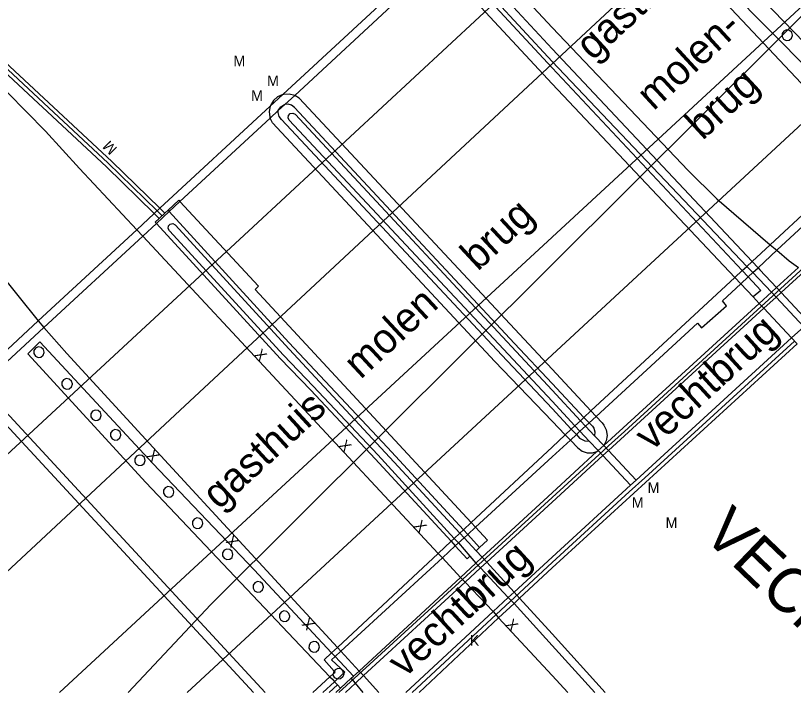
# Model space of a CAD drawing. Extents: x 134999 to 136502, y 457398 to 459002.
# Drawn here: x 135974.78 to 136011.35, y 457400 to 457431.85 of the extents above; entities that cross this region are included whole.
import ezdxf

# ---------------------------------------------------------------- set-up
doc = ezdxf.new("R2010")
doc.units = 0
for name, color, linetype in [('RI_DGTB_28', 7, 'Continuous'), ('RI_DGTB_30', 7, 'Continuous'), ('RI_DGTB_31', 7, 'Continuous'), ('RI_DGTB_38', 7, 'Continuous'), ('RI_DGTB_44', 7, 'Continuous'), ('RI_DGTB_53', 7, 'Continuous'), ('RI_DGTB_54', 7, 'Continuous'), ('RI_DGTB_58', 7, 'Continuous')]:
    doc.layers.add(name, color=color, linetype=linetype)

msp = doc.modelspace()

# ---------------------------------------------------------------- linework, layer by layer
at = {"layer": 'RI_DGTB_28'}
for p, q in [((136002.038, 457431.476), (136044.622, 457470.94)), ((136000, 457429.394), (135995.071, 457434.733)), ((136000, 457428.632), (135994.702, 457434.391)), ((136008.944, 457419.848), (136000, 457429.394)), ((136008.597, 457419.525), (136000, 457428.632)), ((135981.536, 457422.304), (135981.804, 457422.554)), ((135981.95, 457422.69), (135982.006, 457422.629)), ((135981.404, 457422.071), (135981.35, 457422.13)), ((136008.944, 457419.848), (136009.223, 457419.55)), ((136008.597, 457419.525), (136008.877, 457419.228)), ((136008.877, 457419.228), (136009.456, 457418.615)), ((136009.456, 457418.615), (136009.745, 457418.308)), ((136009.745, 457418.308), (136009.963, 457418.075)), ((136009.963, 457418.075), (136011.262, 457416.679)), ((136011.262, 457416.679), (136011.522, 457416.408)), ((136000, 457415.208), (136001.83, 457413.244)), ((136001.504, 457412.941), (136000, 457414.538)), ((136000, 457414.223), (136001.337, 457412.786)), ((136001.078, 457412.545), (136000, 457413.699)), ((136000.908, 457412.388), (136000, 457413.353)), ((136001.504, 457412.941), (136001.743, 457412.686)), ((136001.83, 457413.244), (136002.07, 457412.987)), ((136000, 457412.772), (136000.622, 457412.123)), ((136001.078, 457412.545), (136001.315, 457412.292)), ((136001.337, 457412.786), (136001.575, 457412.531)), ((136001.575, 457412.531), (136002.004, 457412.072)), ((136000.908, 457412.388), (136001.145, 457412.135)), ((136001.315, 457412.292), (136001.75, 457411.827)), ((136000.622, 457412.123), (136000.862, 457411.874)), ((136001.75, 457411.827), (136002.169, 457411.379)), ((136002.004, 457412.072), (136002.434, 457411.615)), ((136002.434, 457411.615), (136002.65, 457411.383)), ((135991.806, 457411.173), (135995.405, 457407.248)), ((136002.169, 457411.379), (136002.389, 457411.144)), ((136002.389, 457411.144), (136003.691, 457409.749)), ((136002.65, 457411.383), (136003.953, 457409.989)), ((135992.372, 457411.05), (135995.667, 457407.493)), ((135996.2, 457407.992), (135996.402, 457407.774)), ((135995.667, 457407.493), (135995.867, 457407.277)), ((135995.405, 457407.248), (135995.601, 457407.035)), ((135995.867, 457407.277), (135996.43, 457406.67)), ((135995.601, 457407.035), (135996.143, 457406.415)), ((135996.143, 457406.415), (135996.423, 457406.083)), ((135996.43, 457406.67), (135996.709, 457406.369)), ((135989.64, 457401.858), (135989.8, 457401.686)), ((135989.8, 457401.686), (135990.663, 457400.759)), ((135989.561, 457400.74), (135989.673, 457400.622)), ((135989.781, 457400.506), (135989.913, 457400.363))]:
    msp.add_line(p, q, dxfattribs=at)
for points in [[(136000, 457415.892), (136092.119, 457501.222), (136126.526, 457532.85), (136145.405, 457549.48), (136163.787, 457565.389)], [(136015.27, 457425.884), (136012.14, 457429.231), (136006.37, 457435.07), (136001.58, 457440.27), (136002.19, 457440.83), (136007.03, 457435.59), (136012.346, 457430.072)], [(136000, 457421.425), (136018.029, 457438.107)], [(136000, 457420.135), (136018.029, 457438.107)], [(135962.295, 457400), (135965.71, 457403.166), (135985.945, 457421.912), (135998.116, 457433.222)], [(136000, 457429.576), (136002.038, 457431.476)], [(136010.817, 457430.859), (136010.89, 457430.739), (136011.015, 457430.678), (136011.154, 457430.693), (136011.263, 457430.781), (136011.308, 457430.914), (136011.308, 457430.924), (136011.269, 457431.058), (136011.163, 457431.151), (136011.025, 457431.172), (136010.897, 457431.115), (136010.819, 457430.999), (136010.817, 457430.859)], [(135968.272, 457400), (135982.733, 457413.481), (136000, 457429.576)], [(135987.34, 457428.131), (135987.1, 457428.024), (135986.903, 457427.85), (135986.767, 457427.624), (135986.751, 457427.584)], [(135987.903, 457428.093), (135987.648, 457428.157), (135987.386, 457428.142), (135987.34, 457428.131)], [(136000, 457415.208), (135988.111, 457427.968), (135987.903, 457428.093)], [(135986.751, 457427.584), (135986.701, 457427.329), (135986.73, 457427.07), (135986.745, 457427.02)], [(135987.133, 457427.379), (135987.248, 457427.547), (135987.419, 457427.658), (135987.443, 457427.667)], [(136000, 457414.538), (135998.229, 457416.419), (135987.888, 457427.519), (135987.758, 457427.637), (135987.589, 457427.686), (135987.443, 457427.667)], [(136000, 457413.353), (135997.634, 457415.868), (135987.286, 457426.954), (135987.17, 457427.101), (135987.125, 457427.282), (135987.133, 457427.379)], [(136000, 457413.699), (135987.649, 457426.92), (135987.589, 457427.029), (135987.606, 457427.152), (135987.693, 457427.241), (135987.816, 457427.261), (135987.919, 457427.21), (136000, 457414.223)], [(136000, 457412.772), (135997.313, 457415.575), (135986.853, 457426.805), (135986.745, 457427.02)], [(135981.95, 457422.69), (135982.45, 457423.16), (135982.51, 457423.096)], [(135996.2, 457407.992), (135986.04, 457418.96), (135986.2, 457419.12), (135982.51, 457423.096)], [(135987.37, 457415.87), (135982.01, 457421.72), (135981.95, 457421.829), (135981.967, 457421.952), (135982.054, 457422.041), (135982.177, 457422.061), (135982.28, 457422.01), (135987.64, 457416.15)], [(135982.753, 457405.467), (136000, 457421.425)], [(135983.96, 457404.146), (136000, 457420.135)], [(136009.223, 457419.55), (136009.814, 457418.919), (136009.456, 457418.615)], [(135989.561, 457400.74), (135980.91, 457409.88), (135975.35, 457415.93), (135975.92, 457416.5), (135981.23, 457410.78), (135985.998, 457405.769), (135989.64, 457401.858)], [(135975.639, 457415.945), (135975.712, 457415.825), (135975.837, 457415.764), (135975.976, 457415.779), (135976.085, 457415.867), (135976.13, 457416), (135976.13, 457416.01), (135976.091, 457416.144), (135975.985, 457416.237), (135975.847, 457416.258), (135975.719, 457416.201), (135975.641, 457416.085), (135975.639, 457415.945)], [(135982.844, 457400), (136000, 457415.892)], [(135976.959, 457414.455), (135977.032, 457414.335), (135977.157, 457414.274), (135977.296, 457414.289), (135977.405, 457414.377), (135977.45, 457414.51), (135977.45, 457414.52), (135977.411, 457414.654), (135977.305, 457414.747), (135977.167, 457414.768), (135977.039, 457414.711), (135976.961, 457414.595), (135976.959, 457414.455)], [(135978.319, 457412.975), (135978.392, 457412.855), (135978.517, 457412.794), (135978.656, 457412.809), (135978.765, 457412.897), (135978.81, 457413.03), (135978.81, 457413.04), (135978.771, 457413.174), (135978.665, 457413.267), (135978.527, 457413.288), (135978.399, 457413.231), (135978.321, 457413.115), (135978.319, 457412.975)], [(136002.07, 457412.987), (136002.351, 457412.685), (136002.438, 457412.581), (136002.553, 457412.351), (136002.591, 457412.097), (136002.551, 457411.844), (136002.434, 457411.615)], [(136001.743, 457412.686), (136001.896, 457412.523), (136001.96, 457412.44), (136002.021, 457412.261), (136002.004, 457412.072)], [(135979.242, 457412.056), (135979.315, 457411.936), (135979.44, 457411.875), (135979.579, 457411.89), (135979.688, 457411.978), (135979.733, 457412.111), (135979.733, 457412.121), (135979.694, 457412.255), (135979.588, 457412.348), (135979.45, 457412.369), (135979.322, 457412.312), (135979.244, 457412.196), (135979.242, 457412.056)], [(136000.862, 457411.874), (136001.215, 457411.507), (136001.415, 457411.355), (136001.653, 457411.274), (136001.905, 457411.27), (136002.111, 457411.33)], [(136001.145, 457412.135), (136001.297, 457411.972), (136001.349, 457411.929), (136001.54, 457411.84), (136001.75, 457411.827)], [(135980.384, 457410.855), (135980.457, 457410.735), (135980.582, 457410.674), (135980.721, 457410.689), (135980.83, 457410.777), (135980.875, 457410.91), (135980.875, 457410.92), (135980.836, 457411.054), (135980.73, 457411.147), (135980.592, 457411.168), (135980.464, 457411.111), (135980.386, 457410.995), (135980.384, 457410.855)], [(135981.737, 457409.371), (135981.81, 457409.251), (135981.935, 457409.19), (135982.074, 457409.205), (135982.183, 457409.293), (135982.228, 457409.426), (135982.228, 457409.436), (135982.189, 457409.57), (135982.083, 457409.663), (135981.945, 457409.684), (135981.817, 457409.627), (135981.739, 457409.511), (135981.737, 457409.371)], [(135983.094, 457407.897), (135983.167, 457407.777), (135983.292, 457407.716), (135983.431, 457407.731), (135983.54, 457407.819), (135983.585, 457407.952), (135983.585, 457407.962), (135983.546, 457408.096), (135983.44, 457408.189), (135983.302, 457408.21), (135983.174, 457408.153), (135983.096, 457408.037), (135983.094, 457407.897)], [(135996.402, 457407.774), (135996.965, 457407.165), (135996.596, 457406.824)], [(135984.51, 457406.433), (135984.583, 457406.313), (135984.708, 457406.252), (135984.847, 457406.267), (135984.956, 457406.355), (135985.001, 457406.488), (135985.001, 457406.498), (135984.962, 457406.632), (135984.856, 457406.725), (135984.718, 457406.746), (135984.59, 457406.689), (135984.512, 457406.573), (135984.51, 457406.433)], [(135976.847, 457400), (135982.753, 457405.467)], [(135985.944, 457404.905), (135986.017, 457404.785), (135986.142, 457404.724), (135986.281, 457404.739), (135986.39, 457404.827), (135986.435, 457404.96), (135986.435, 457404.97), (135986.396, 457405.104), (135986.29, 457405.197), (135986.152, 457405.218), (135986.024, 457405.161), (135985.946, 457405.045), (135985.944, 457404.905)], [(135980.068, 457400), (135983.96, 457404.146)], [(135987.182, 457403.521), (135987.255, 457403.401), (135987.38, 457403.34), (135987.519, 457403.355), (135987.628, 457403.443), (135987.673, 457403.576), (135987.673, 457403.586), (135987.634, 457403.72), (135987.528, 457403.813), (135987.39, 457403.834), (135987.262, 457403.777), (135987.184, 457403.661), (135987.182, 457403.521)], [(135988.574, 457402.084), (135988.647, 457401.964), (135988.772, 457401.903), (135988.911, 457401.918), (135989.02, 457402.006), (135989.065, 457402.139), (135989.065, 457402.149), (135989.026, 457402.283), (135988.92, 457402.376), (135988.782, 457402.397), (135988.654, 457402.34), (135988.576, 457402.224), (135988.574, 457402.084)], [(135990.202, 457400.905), (135990.21, 457400.878), (135990.21, 457400.868), (135990.165, 457400.735), (135990.056, 457400.647), (135989.917, 457400.632), (135989.792, 457400.693), (135989.719, 457400.813), (135989.72, 457400.886)], [(135989.758, 457401.007), (135989.721, 457400.953), (135989.72, 457400.886)], [(135990.202, 457400.905), (135990.171, 457401.012), (135990.065, 457401.105), (135989.927, 457401.126), (135989.799, 457401.069), (135989.758, 457401.007)]]:
    msp.add_lwpolyline(points, dxfattribs=at)
at = {"layer": 'RI_DGTB_53'}
for p, q in [((136014.837, 457425.32), (136000.943, 457440.173)), ((135994.571, 457434.829), (135987.34, 457428.131)), ((136000, 457430.283), (135995.98, 457434.66)), ((135994.702, 457434.391), (135987.903, 457428.093)), ((136000, 457429.69), (135995.69, 457434.37)), ((136009.406, 457420.277), (136000, 457430.283)), ((136009.158, 457420.046), (136000, 457429.69)), ((135987.34, 457428.131), (135986.751, 457427.584)), ((135987.903, 457428.093), (135987.443, 457427.667)), ((135986.751, 457427.584), (135981.57, 457422.784)), ((135987.443, 457427.667), (135987.133, 457427.379)), ((135987.133, 457427.379), (135986.745, 457427.02)), ((135986.745, 457427.02), (135982.51, 457423.096)), ((136014.837, 457425.32), (136010.259, 457421.069)), ((136015.108, 457425.03), (136010.569, 457420.804)), ((136007.749, 457423.218), (136010.259, 457421.069)), ((135971.48, 457422.89), (135975.849, 457417.484)), ((135981.57, 457422.784), (135981.3, 457422.534)), ((135982.51, 457423.096), (135982.006, 457422.629)), ((135981.3, 457422.534), (135980.478, 457421.773)), ((135982.006, 457422.629), (135981.404, 457422.071)), ((135981.804, 457422.554), (135981.95, 457422.69)), ((135981.404, 457422.071), (135980.757, 457421.473)), ((135981.35, 457422.13), (135981.536, 457422.304)), ((135980.478, 457421.773), (135975.849, 457417.484)), ((135980.478, 457421.773), (135980.757, 457421.473)), ((135980.757, 457421.473), (135976.116, 457417.172)), ((135980.757, 457421.473), (135994.652, 457406.544)), ((136009.406, 457420.277), (136010.259, 457421.069)), ((136010.259, 457421.069), (136010.569, 457420.803)), ((136009.685, 457419.98), (136010.569, 457420.803)), ((136010.569, 457420.803), (136010.569, 457420.804)), ((136009.158, 457420.046), (136009.406, 457420.277)), ((136009.406, 457420.277), (136009.685, 457419.98)), ((136008.597, 457419.525), (136008.944, 457419.848)), ((136008.944, 457419.848), (136009.158, 457420.046)), ((136009.158, 457420.046), (136009.437, 457419.754)), ((136009.437, 457419.754), (136009.685, 457419.98)), ((136001.83, 457413.244), (136008.597, 457419.525)), ((136008.877, 457419.228), (136009.223, 457419.55)), ((136009.223, 457419.55), (136009.437, 457419.754)), ((135975.849, 457417.484), (135972.886, 457414.739)), ((135975.849, 457417.484), (135976.116, 457417.172)), ((135976.116, 457417.172), (135973.168, 457414.442)), ((135973.168, 457414.442), (135986.521, 457400)), ((135972.869, 457414.165), (135985.97, 457400)), ((136001.337, 457412.786), (136001.504, 457412.941)), ((136001.504, 457412.941), (136001.83, 457413.244)), ((136001.743, 457412.686), (136002.07, 457412.987)), ((136000.908, 457412.388), (136001.078, 457412.545)), ((136001.078, 457412.545), (136001.337, 457412.786)), ((136001.315, 457412.292), (136001.575, 457412.531)), ((136001.575, 457412.531), (136001.743, 457412.686)), ((136000.622, 457412.123), (136000.908, 457412.388)), ((136001.145, 457412.135), (136001.315, 457412.292)), ((136000, 457411.542), (136000.622, 457412.123)), ((136000, 457411.082), (136000.862, 457411.874)), ((136000.862, 457411.874), (136001.145, 457412.135)), ((135996.2, 457407.992), (136000, 457411.542)), ((135996.402, 457407.774), (136000, 457411.082)), ((135995.834, 457407.649), (135996.2, 457407.992)), ((135995.405, 457407.248), (135995.667, 457407.493)), ((135995.667, 457407.493), (135995.834, 457407.649)), ((135995.834, 457407.649), (135996.036, 457407.43)), ((135995.867, 457407.277), (135996.036, 457407.43)), ((135996.036, 457407.43), (135996.402, 457407.774)), ((135996.036, 457407.43), (135996.596, 457406.824)), ((135994.652, 457406.544), (135995.258, 457407.111)), ((135995.258, 457407.111), (135995.405, 457407.248)), ((135995.258, 457407.111), (135995.454, 457406.899)), ((135995.601, 457407.035), (135995.867, 457407.277)), ((135994.847, 457406.335), (135995.454, 457406.899)), ((135995.454, 457406.899), (135995.601, 457407.035)), ((135996.596, 457406.824), (135996.43, 457406.67)), ((135989.913, 457402.113), (135994.652, 457406.544)), ((135990.074, 457401.939), (135994.847, 457406.335)), ((135994.652, 457406.544), (135994.847, 457406.335)), ((135994.847, 457406.335), (135995.702, 457405.416)), ((135995.702, 457405.416), (135995.913, 457405.19)), ((135995.913, 457405.19), (135997.226, 457403.805)), ((135997.226, 457403.805), (135997.485, 457403.514)), ((135997.485, 457403.514), (136000, 457400.801)), ((135989.64, 457401.858), (135989.913, 457402.113)), ((135989.8, 457401.686), (135990.074, 457401.939)), ((135989.913, 457402.113), (135990.074, 457401.939)), ((135990.074, 457401.939), (135990.932, 457401.007)), ((135989.561, 457400.74), (135989.72, 457400.886)), ((135990.202, 457400.905), (135989.781, 457400.506)), ((135990.932, 457401.007), (135991.144, 457400.793)), ((135988.756, 457400), (135989.561, 457400.74)), ((135989.222, 457400), (135989.781, 457400.506)), ((135991.144, 457400.793), (135991.86, 457400)), ((136000, 457400.801), (136000.742, 457400))]:
    msp.add_line(p, q, dxfattribs=at)
for points in [[(135974.401, 457428.236), (135976.181, 457426.412), (135977.79, 457424.66), (135980.478, 457421.773)], [(135982.006, 457422.629), (135987.63, 457416.46), (135992.264, 457411.52), (135995.834, 457407.649)], [(135981.404, 457422.071), (135987.22, 457415.72), (135988.659, 457414.22), (135991.683, 457410.986), (135995.258, 457407.111)], [(136010.569, 457420.804), (136011.147, 457420.308), (136011.585, 457419.991)], [(136002.07, 457412.987), (136006.84, 457417.38), (136007.03, 457417.15), (136008.2, 457418.19), (136008.01, 457418.42), (136008.877, 457419.228)], [(135989.913, 457402.113), (135981.42, 457411.33), (135977.19, 457415.95), (135976.116, 457417.172)], [(135995.454, 457406.899), (135996.018, 457406.289), (135996.143, 457406.415)], [(135989.758, 457401.007), (135989.29, 457401.53), (135989.64, 457401.858)], [(135990.202, 457400.905), (135990.26, 457400.96), (135989.63, 457401.53), (135989.8, 457401.686)], [(135989.72, 457400.886), (135989.8, 457400.96), (135989.758, 457401.007)]]:
    msp.add_lwpolyline(points, dxfattribs=at)
at = {"layer": 'RI_DGTB_54'}
for p, q in [((136000, 457431.29), (135996.014, 457435.607)), ((135976.109, 457427.719), (135979.12, 457424.915)), ((135979.12, 457424.915), (135981.436, 457422.66)), ((136003.403, 457412.286), (136016.189, 457423.989)), ((135981.804, 457422.554), (135981.57, 457422.784)), ((135981.536, 457422.304), (135981.3, 457422.534)), ((135981.436, 457422.66), (135981.672, 457422.43)), ((136009.685, 457419.98), (136009.768, 457419.892)), ((136010.556, 457419.051), (136011.585, 457419.991)), ((136010.774, 457418.818), (136011.858, 457419.81)), ((136009.745, 457418.308), (136010.318, 457418.832)), ((136010.318, 457418.832), (136010.556, 457419.051)), ((136010.536, 457418.6), (136010.774, 457418.818)), ((136009.963, 457418.075), (136010.536, 457418.6)), ((136009.745, 457418.308), (136002.434, 457411.615)), ((136009.963, 457418.075), (136002.65, 457411.383)), ((136011.262, 457416.679), (136011.839, 457417.207)), ((136003.953, 457409.989), (136011.262, 457416.679)), ((136011.522, 457416.408), (136000, 457405.861)), ((136004.37, 457410.099), (136011.393, 457416.527)), ((135987.64, 457416.15), (135992.372, 457411.05)), ((136002.659, 457411.608), (136003.403, 457412.286)), ((136002.169, 457411.379), (136002.434, 457411.615)), ((136002.21, 457411.197), (136002.659, 457411.608)), ((136000, 457409.391), (136002.111, 457411.33)), ((136000, 457408.948), (136002.389, 457411.144)), ((136001.473, 457410.522), (136002.21, 457411.197)), ((136002.111, 457411.33), (136002.169, 457411.379)), ((136002.389, 457411.144), (136002.65, 457411.383)), ((136000, 457409.175), (136001.473, 457410.522)), ((136003.623, 457409.434), (136004.37, 457410.099)), ((136003.691, 457409.749), (136003.953, 457409.989)), ((136003.691, 457409.749), (136000, 457406.359)), ((135996.709, 457406.369), (136000, 457409.391)), ((136000, 457406.12), (136003.623, 457409.434)), ((135989.982, 457400), (136000, 457409.175)), ((135996.93, 457406.127), (136000, 457408.948)), ((135996.423, 457406.083), (135996.709, 457406.369)), ((135996.709, 457406.369), (135996.93, 457406.127)), ((136000, 457406.359), (135998.215, 457404.72)), ((135993.432, 457400), (136000, 457406.12)), ((135996.423, 457406.083), (135995.702, 457405.416)), ((135996.423, 457406.083), (135996.637, 457405.857)), ((135996.637, 457405.857), (135996.93, 457406.127)), ((135996.93, 457406.127), (135998.215, 457404.72)), ((135996.637, 457405.857), (135995.913, 457405.19)), ((135996.637, 457405.857), (135997.943, 457404.468)), ((136000, 457405.861), (135998.475, 457404.432)), ((135995.702, 457405.416), (135990.932, 457401.007)), ((135991.144, 457400.793), (135995.913, 457405.19)), ((135997.943, 457404.468), (135998.215, 457404.72)), ((135998.215, 457404.72), (135998.475, 457404.432)), ((135997.226, 457403.805), (135997.943, 457404.468)), ((135997.485, 457403.514), (135998.214, 457404.181)), ((135997.943, 457404.468), (135998.214, 457404.181)), ((135998.214, 457404.181), (135998.475, 457404.432)), ((136000, 457402.212), (135998.214, 457404.181)), ((136000, 457402.755), (135998.475, 457404.432)), ((135997.226, 457403.805), (135993.126, 457400)), ((135997.485, 457403.514), (135993.755, 457400)), ((136002.506, 457400), (136000, 457402.755)), ((136002.007, 457400), (136000, 457402.212)), ((135990.663, 457400.759), (135990.932, 457401.007)), ((135989.673, 457400.622), (135989.781, 457400.506)), ((135990.062, 457400.204), (135990.564, 457400.667)), ((135990.564, 457400.667), (135990.663, 457400.759)), ((135990.756, 457400.436), (135990.564, 457400.667)), ((135990.756, 457400.436), (135991.144, 457400.793)), ((135989.518, 457400), (135989.913, 457400.363)), ((135989.842, 457400), (135990.062, 457400.204)), ((135989.913, 457400.363), (135990.062, 457400.204)), ((135990.286, 457400), (135990.756, 457400.436)), ((135991.118, 457400), (135990.756, 457400.436))]:
    msp.add_line(p, q, dxfattribs=at)
for points in [[(135971.25, 457432.13), (135973.696, 457429.964), (135976.087, 457427.74), (135976.109, 457427.719)], [(136000, 457431.29), (136006.409, 457424.563), (136007.749, 457423.218)], [(135973.806, 457430.101), (135979.31, 457424.99), (135981.57, 457422.784)], [(135973.482, 457429.923), (135975.864, 457427.712), (135976.048, 457427.537), (135979.05, 457424.73), (135981.3, 457422.534)], [(135991.806, 457411.173), (135988.77, 457414.419), (135987.37, 457415.87)]]:
    msp.add_lwpolyline(points, dxfattribs=at)
at = {"layer": 'RI_DGTB_58'}
for p, q in [((136009.768, 457419.892), (136010.556, 457419.051)), ((136009.437, 457419.754), (136010.318, 457418.832)), ((136010.318, 457418.832), (136010.536, 457418.6)), ((136010.556, 457419.051), (136010.774, 457418.818)), ((136010.774, 457418.818), (136012.077, 457417.425)), ((136010.536, 457418.6), (136011.839, 457417.207))]:
    msp.add_line(p, q, dxfattribs=at)

# ---------------------------------------------------------------- texts
at = {"layer": 'RI_DGTB_30'}
for s, rotation, p in [('X', 312.8744, (135985.97, 457415.873)), ('X', 312.8744, (135989.949, 457411.603)), ('X', 132.9203, (135981.59, 457411.147)), ('X', 312.8744, (135993.484, 457407.819)), ('X', 132.9203, (135985.308, 457407.114)), ('X', 132.9583, (135988.87, 457403.219)), ('X', 312.9381, (135997.79, 457403.173)), ('K', 359.9996, (135996.13, 457402.2))]:
    msp.add_text(s, height=0.5, rotation=rotation, dxfattribs=at).set_placement(p)
at = {"layer": 'RI_DGTB_31'}
for p in [(135985.023, 457429.464), (135986.605, 457428.528), (135985.855, 457427.836), (136004.496, 457409.384), (136003.751, 457408.687), (136005.339, 457407.735)]:
    msp.add_text('M', height=0.5, dxfattribs=at).set_placement(p)
msp.add_text('M', height=0.499, rotation=134.7983, dxfattribs=at).set_placement((135979.589, 457425.607))
at = {"layer": 'RI_DGTB_38'}
msp.add_text('VECHT', height=2.0989, rotation=316.1807, dxfattribs=at).set_placement((136007.013, 457407.377))
at = {"layer": 'RI_DGTB_44'}
for s, height, rotation, p in [('gasthuis', 1.4, 42.5304, (136001.909, 457429.687)), ('molen-', 1.4, 42.5951, (136004.768, 457427.34)), ('brug', 1.4, 42.6218, (136007.073, 457425.946)), ('brug', 1.4006, 42.8265, (135996.507, 457419.788)), ('molen', 1.4, 42.8063, (135990.999, 457414.702)), ('vechtbrug', 1.4004, 42.4626, (136004.671, 457411.316)), ('gasthuis', 1.4, 42.5903, (135984.348, 457408.561)), ('vechtbrug', 1.4, 42.5862, (135993.066, 457400.656))]:
    msp.add_text(s, height=height, rotation=rotation, dxfattribs=at).set_placement(p)

doc.saveas('drawing.dxf')
